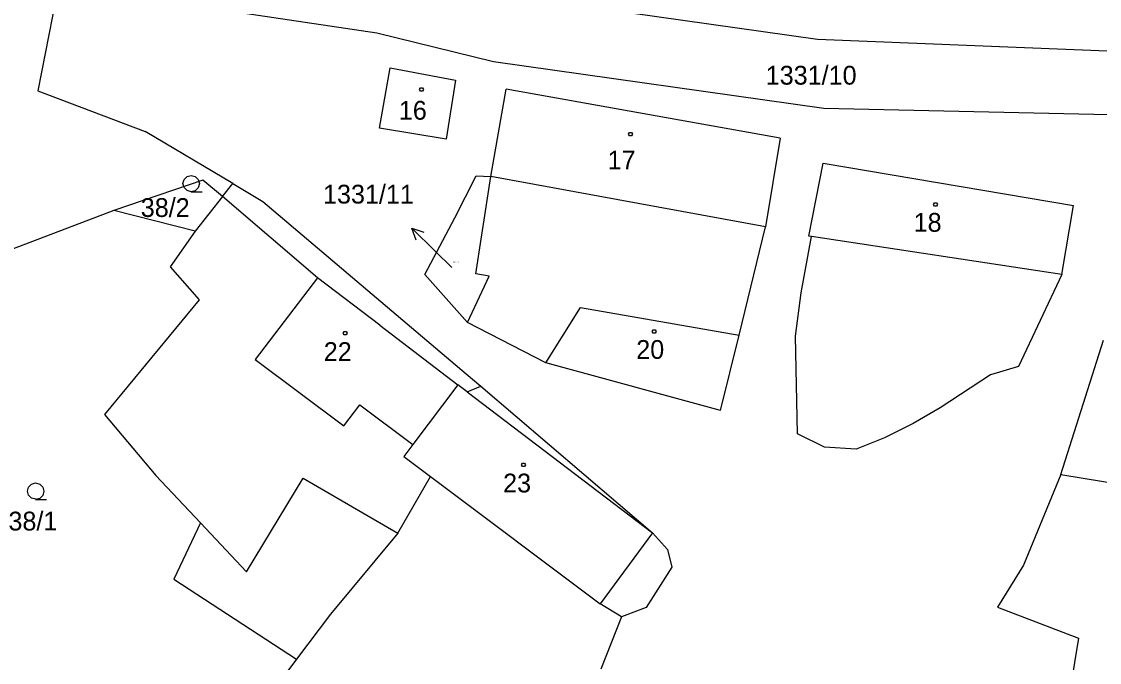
# Model space of a CAD drawing. Extents: x -852001 to -842497, y -1063614 to -1052182.
# Drawn here: x -844541.5 to -844444, y -1061526.1 to -1061468.2 of the extents above; entities that cross this region are included whole.
import ezdxf

# ---------------------------------------------------------------- set-up
doc = ezdxf.new("R2010")
doc.units = 0
for name, color, linetype in [('Default', 7, 'Continuous'), ('KN_HRANICE', 7, 'Continuous'), ('KN_KULTURY', 7, 'Continuous'), ('KN_PARCELY', 7, 'Continuous'), ('KN_SLUCKY', 7, 'Continuous')]:
    doc.layers.add(name, color=color, linetype=linetype)

# ---------------------------------------------------------------- blocks, each defined once
blk = doc.blocks.new('304')
at = {"layer": 'Default'}
blk.add_lwpolyline([(0, 0), (-0.38, 0.1), (-0.65, 0.37), (-0.75, 0.74), (-0.65, 1.11), (-0.38, 1.38), (-0.01, 1.48), (0.36, 1.38), (0.63, 1.11), (0.73, 0.73), (0.63, 0.35), (0.36, 0.08), (-0.02, -0.02), (0.98, -0.02)], dxfattribs=at)
blk = doc.blocks.new('10292')
at = {"layer": 'Default'}
blk.add_line((0, 3), (0, 0), dxfattribs=at)
blk.add_lwpolyline([(-0.5, 2), (0, 3), (0.5, 2)], dxfattribs=at)
blk = doc.blocks.new('402')
at = {"layer": 'Default'}
blk.add_lwpolyline([(0.09, 0.15), (0.18, 0), (0.09, -0.15), (-0.09, -0.15), (-0.18, 0), (-0.09, 0.15), (0.09, 0.15)], dxfattribs=at)

msp = doc.modelspace()

# ---------------------------------------------------------------- linework, layer by layer
at = {"layer": 'KN_HRANICE'}
for p, q in [((-844538.17, -1061464.9), (-844540.06, -1061474.46)), ((-844538.17, -1061464.9), (-844540.06, -1061474.46)), ((-844509.17, -1061477.83), (-844508.18, -1061472.36)), ((-844509.17, -1061477.83), (-844508.18, -1061472.36)), ((-844508.18, -1061472.36), (-844502.29, -1061473.49)), ((-844508.18, -1061472.36), (-844502.29, -1061473.49)), ((-844502.29, -1061473.49), (-844503.13, -1061478.82)), ((-844502.29, -1061473.49), (-844503.13, -1061478.82)), ((-844540.06, -1061474.46), (-844530.36, -1061478.14)), ((-844540.06, -1061474.46), (-844530.36, -1061478.14)), ((-844499.1, -1061482.2), (-844497.69, -1061474.31)), ((-844499.1, -1061482.2), (-844497.69, -1061474.31)), ((-844472.91, -1061478.73), (-844497.69, -1061474.31)), ((-844472.91, -1061478.73), (-844497.69, -1061474.31)), ((-844522.43, -1061482.82), (-844530.36, -1061478.14)), ((-844522.43, -1061482.82), (-844530.36, -1061478.14)), ((-844503.13, -1061478.82), (-844509.17, -1061477.83)), ((-844503.13, -1061478.82), (-844509.17, -1061477.83)), ((-844472.91, -1061478.73), (-844474.24, -1061486.74)), ((-844472.91, -1061478.73), (-844474.24, -1061486.74)), ((-844470.33, -1061487.58), (-844469.04, -1061480.99)), ((-844470.33, -1061487.58), (-844469.04, -1061480.99)), ((-844469.04, -1061480.99), (-844446.4, -1061484.8)), ((-844469.04, -1061480.99), (-844446.4, -1061484.8)), ((-844525.13, -1061482.52), (-844533.17, -1061485.27)), ((-844525.13, -1061482.52), (-844533.17, -1061485.27)), ((-844523.35, -1061484.01), (-844525.13, -1061482.52)), ((-844523.35, -1061484.01), (-844525.13, -1061482.52)), ((-844500.45, -1061491), (-844499.1, -1061482.2)), ((-844500.45, -1061491), (-844499.1, -1061482.2)), ((-844523.35, -1061484.01), (-844522.43, -1061482.82)), ((-844523.35, -1061484.01), (-844522.43, -1061482.82)), ((-844522.43, -1061482.82), (-844519.71, -1061484.45)), ((-844522.43, -1061482.82), (-844519.71, -1061484.45)), ((-844523.35, -1061484.01), (-844525.84, -1061487.14)), ((-844523.35, -1061484.01), (-844525.84, -1061487.14)), ((-844519.71, -1061484.45), (-844501.32, -1061500.02)), ((-844519.71, -1061484.45), (-844501.32, -1061500.02)), ((-844533.17, -1061485.27), (-844552.79, -1061492.69)), ((-844533.17, -1061485.27), (-844552.79, -1061492.69)), ((-844525.84, -1061487.14), (-844533.17, -1061485.27)), ((-844525.84, -1061487.14), (-844533.17, -1061485.27)), ((-844447.44, -1061491.04), (-844446.4, -1061484.8)), ((-844447.44, -1061491.04), (-844446.4, -1061484.8)), ((-844525.84, -1061487.14), (-844528.09, -1061490.36)), ((-844525.84, -1061487.14), (-844528.09, -1061490.36)), ((-844476.64, -1061496.54), (-844474.24, -1061486.74)), ((-844476.64, -1061496.54), (-844474.24, -1061486.74)), ((-844471.01, -1061492.7), (-844470.08, -1061487.62)), ((-844471.01, -1061492.7), (-844470.08, -1061487.62)), ((-844470.08, -1061487.62), (-844470.33, -1061487.58)), ((-844470.08, -1061487.62), (-844470.33, -1061487.58)), ((-844528.09, -1061490.36), (-844525.48, -1061493.33)), ((-844528.09, -1061490.36), (-844525.48, -1061493.33)), ((-844501.2, -1061495.38), (-844499.23, -1061491.2)), ((-844501.2, -1061495.38), (-844499.23, -1061491.2)), ((-844499.23, -1061491.2), (-844500.45, -1061491)), ((-844499.23, -1061491.2), (-844500.45, -1061491)), ((-844447.44, -1061491.04), (-844451.38, -1061499.36)), ((-844447.44, -1061491.04), (-844451.38, -1061499.36)), ((-844471.54, -1061496.63), (-844471.01, -1061492.7)), ((-844471.54, -1061496.63), (-844471.01, -1061492.7)), ((-844525.48, -1061493.33), (-844534.02, -1061503.71)), ((-844525.48, -1061493.33), (-844534.02, -1061503.71)), ((-844494.12, -1061499.03), (-844490.99, -1061494.04)), ((-844494.12, -1061499.03), (-844490.99, -1061494.04)), ((-844490.99, -1061494.04), (-844476.64, -1061496.54)), ((-844490.99, -1061494.04), (-844476.64, -1061496.54)), ((-844494.12, -1061499.03), (-844501.2, -1061495.38)), ((-844494.12, -1061499.03), (-844501.2, -1061495.38)), ((-844478.31, -1061503.35), (-844476.64, -1061496.54)), ((-844478.31, -1061503.35), (-844476.64, -1061496.54)), ((-844471.35, -1061505.46), (-844471.54, -1061496.63)), ((-844471.35, -1061505.46), (-844471.54, -1061496.63)), ((-844447.53, -1061509.13), (-844443.69, -1061496.99)), ((-844447.53, -1061509.13), (-844443.69, -1061496.99)), ((-844478.31, -1061503.35), (-844494.12, -1061499.03)), ((-844478.31, -1061503.35), (-844494.12, -1061499.03)), ((-844501.32, -1061500.02), (-844499.99, -1061501.15)), ((-844501.32, -1061500.02), (-844499.99, -1061501.15)), ((-844451.38, -1061499.36), (-844453.89, -1061500.11)), ((-844451.38, -1061499.36), (-844453.89, -1061500.11)), ((-844502.06, -1061501.02), (-844506.15, -1061506.42)), ((-844502.06, -1061501.02), (-844506.15, -1061506.42)), ((-844501.23, -1061501.65), (-844502.06, -1061501.02)), ((-844501.23, -1061501.65), (-844502.06, -1061501.02)), ((-844453.89, -1061500.11), (-844458.45, -1061503.11)), ((-844453.89, -1061500.11), (-844458.45, -1061503.11)), ((-844501.23, -1061501.65), (-844499.99, -1061501.15)), ((-844501.23, -1061501.65), (-844499.99, -1061501.15)), ((-844499.99, -1061501.15), (-844484.46, -1061514.39)), ((-844499.99, -1061501.15), (-844484.46, -1061514.39)), ((-844534.02, -1061503.71), (-844529.4, -1061509.21)), ((-844534.02, -1061503.71), (-844529.4, -1061509.21)), ((-844458.45, -1061503.11), (-844460.89, -1061504.52)), ((-844458.45, -1061503.11), (-844460.89, -1061504.52)), ((-844460.89, -1061504.52), (-844463.48, -1061505.8)), ((-844460.89, -1061504.52), (-844463.48, -1061505.8)), ((-844468.92, -1061506.65), (-844471.35, -1061505.46)), ((-844468.92, -1061506.65), (-844471.35, -1061505.46)), ((-844463.48, -1061505.8), (-844466.04, -1061506.84)), ((-844463.48, -1061505.8), (-844466.04, -1061506.84)), ((-844506.15, -1061506.42), (-844506.96, -1061507.5)), ((-844506.15, -1061506.42), (-844506.96, -1061507.5)), ((-844466.04, -1061506.84), (-844468.92, -1061506.65)), ((-844466.04, -1061506.84), (-844468.92, -1061506.65)), ((-844506.96, -1061507.5), (-844504.54, -1061509.31)), ((-844506.96, -1061507.5), (-844504.54, -1061509.31)), ((-844529.4, -1061509.21), (-844525.36, -1061513.51)), ((-844529.4, -1061509.21), (-844525.36, -1061513.51)), ((-844507.51, -1061514.42), (-844504.54, -1061509.31)), ((-844507.51, -1061514.42), (-844504.54, -1061509.31)), ((-844447.53, -1061509.13), (-844450.91, -1061517.31)), ((-844447.53, -1061509.13), (-844450.91, -1061517.31)), ((-844447.53, -1061509.13), (-844425.81, -1061512.7)), ((-844447.53, -1061509.13), (-844425.81, -1061512.7)), ((-844525.36, -1061513.51), (-844527.77, -1061518.6)), ((-844525.36, -1061513.51), (-844527.77, -1061518.6)), ((-844507.51, -1061514.42), (-844513.59, -1061521.76)), ((-844507.51, -1061514.42), (-844513.59, -1061521.76)), ((-844484.46, -1061514.39), (-844483.12, -1061515.92)), ((-844484.46, -1061514.39), (-844483.12, -1061515.92)), ((-844483.12, -1061515.92), (-844482.71, -1061517.5)), ((-844483.12, -1061515.92), (-844482.71, -1061517.5)), ((-844482.71, -1061517.5), (-844485.03, -1061521.15)), ((-844482.71, -1061517.5), (-844485.03, -1061521.15)), ((-844450.91, -1061517.31), (-844453.26, -1061521.11)), ((-844450.91, -1061517.31), (-844453.26, -1061521.11)), ((-844527.77, -1061518.6), (-844516.66, -1061525.83)), ((-844527.77, -1061518.6), (-844516.66, -1061525.83)), ((-844485.03, -1061521.15), (-844487.27, -1061521.98)), ((-844485.03, -1061521.15), (-844487.27, -1061521.98)), ((-844453.26, -1061521.11), (-844445.93, -1061523.92)), ((-844453.26, -1061521.11), (-844445.93, -1061523.92)), ((-844513.59, -1061521.76), (-844516.66, -1061525.83)), ((-844513.59, -1061521.76), (-844516.66, -1061525.83)), ((-844487.27, -1061521.98), (-844489.14, -1061526.71)), ((-844487.27, -1061521.98), (-844489.14, -1061526.71)), ((-844445.93, -1061523.92), (-844447.49, -1061533.39)), ((-844445.93, -1061523.92), (-844447.49, -1061533.39)), ((-844516.66, -1061525.83), (-844519.11, -1061529.08)), ((-844516.66, -1061525.83), (-844519.11, -1061529.08))]:
    msp.add_line(p, q, dxfattribs=at)
msp.add_lwpolyline([(-844501.2, -1061495.38), (-844505.07, -1061491.05), (-844502.36, -1061485.93), (-844500.43, -1061482.14), (-844499.1, -1061482.2)], dxfattribs=at)
msp.add_lwpolyline([(-844501.2, -1061495.38), (-844505.07, -1061491.05), (-844502.36, -1061485.93), (-844500.43, -1061482.14), (-844499.1, -1061482.2)], dxfattribs=at)
at = {"layer": 'KN_PARCELY'}
msp.add_line((-844502.62, -1061490.42), (-844504.08, -1061488.98), dxfattribs=at)
msp.add_line((-844502.62, -1061490.42), (-844504.08, -1061488.98), dxfattribs=at)
at = {"layer": 'KN_SLUCKY'}
for p, q in [((-844538.17, -1061464.9), (-844509.4, -1061469.22)), ((-844538.17, -1061464.9), (-844509.4, -1061469.22)), ((-844498.15, -1061465.73), (-844469.55, -1061469.78)), ((-844498.15, -1061465.73), (-844469.55, -1061469.78)), ((-844509.4, -1061469.22), (-844498.84, -1061471.8)), ((-844509.4, -1061469.22), (-844498.84, -1061471.8)), ((-844469.55, -1061469.78), (-844431.61, -1061471.3)), ((-844469.55, -1061469.78), (-844431.61, -1061471.3)), ((-844498.84, -1061471.8), (-844468.98, -1061476.02)), ((-844498.84, -1061471.8), (-844468.98, -1061476.02)), ((-844468.98, -1061476.02), (-844432.78, -1061476.81)), ((-844468.98, -1061476.02), (-844432.78, -1061476.81)), ((-844474.24, -1061486.74), (-844499.1, -1061482.2)), ((-844474.24, -1061486.74), (-844499.1, -1061482.2)), ((-844514.78, -1061491.36), (-844523.35, -1061484.01)), ((-844514.78, -1061491.36), (-844523.35, -1061484.01)), ((-844447.44, -1061491.04), (-844470.08, -1061487.62)), ((-844447.44, -1061491.04), (-844470.08, -1061487.62)), ((-844514.78, -1061491.36), (-844520.39, -1061498.74)), ((-844514.78, -1061491.36), (-844520.39, -1061498.74)), ((-844509.14, -1061495.64), (-844514.78, -1061491.36)), ((-844509.14, -1061495.64), (-844514.78, -1061491.36)), ((-844509.14, -1061495.64), (-844502.06, -1061501.02)), ((-844509.14, -1061495.64), (-844502.06, -1061501.02)), ((-844520.39, -1061498.74), (-844512.39, -1061504.74)), ((-844520.39, -1061498.74), (-844512.39, -1061504.74)), ((-844501.23, -1061501.65), (-844484.46, -1061514.39)), ((-844501.23, -1061501.65), (-844484.46, -1061514.39)), ((-844512.39, -1061504.74), (-844510.95, -1061502.82)), ((-844512.39, -1061504.74), (-844510.95, -1061502.82)), ((-844510.95, -1061502.82), (-844506.15, -1061506.42)), ((-844510.95, -1061502.82), (-844506.15, -1061506.42)), ((-844521.2, -1061517.94), (-844516.05, -1061509.47)), ((-844521.2, -1061517.94), (-844516.05, -1061509.47)), ((-844516.05, -1061509.47), (-844507.51, -1061514.42)), ((-844516.05, -1061509.47), (-844507.51, -1061514.42)), ((-844504.54, -1061509.31), (-844489.21, -1061520.82)), ((-844504.54, -1061509.31), (-844489.21, -1061520.82)), ((-844525.36, -1061513.51), (-844521.2, -1061517.94)), ((-844525.36, -1061513.51), (-844521.2, -1061517.94)), ((-844484.46, -1061514.39), (-844489.21, -1061520.82)), ((-844484.46, -1061514.39), (-844489.21, -1061520.82)), ((-844487.27, -1061521.98), (-844489.21, -1061520.82)), ((-844487.27, -1061521.98), (-844489.21, -1061520.82))]:
    msp.add_line(p, q, dxfattribs=at)

# ---------------------------------------------------------------- block references
at = {"layer": 'KN_KULTURY'}
for name, p in [('402', (-844505.35, -1061474.33)), ('402', (-844505.35, -1061474.33)), ('402', (-844486.45, -1061478.37)), ('402', (-844486.45, -1061478.37)), ('304', (-844526.18, -1061483.57)), ('304', (-844526.18, -1061483.57)), ('402', (-844458.86, -1061484.72)), ('402', (-844458.86, -1061484.72)), ('402', (-844484.32, -1061496.19)), ('402', (-844484.32, -1061496.19)), ('402', (-844512.27, -1061496.36)), ('402', (-844512.27, -1061496.36)), ('402', (-844496.13, -1061508.25)), ('402', (-844496.13, -1061508.25)), ('304', (-844540.25, -1061511.37)), ('304', (-844540.25, -1061511.37))]:
    msp.add_blockref(name, p, dxfattribs=at)
at = {"layer": 'KN_PARCELY', "rotation": 45.492849}
msp.add_blockref('10292', (-844504.08, -1061488.98), dxfattribs=at)
msp.add_blockref('10292', (-844504.08, -1061488.98), dxfattribs=at)

# ---------------------------------------------------------------- texts
at = {"layer": 'KN_PARCELY'}
for s, height, p in [('1331/10', 1.7, (-844474.229, -1061473.89)), ('1331/10', 1.7, (-844474.229, -1061473.89)), ('16', 1.7, (-844507.41, -1061477.06)), ('16', 1.7, (-844507.41, -1061477.06)), ('17', 1.7, (-844488.53, -1061481.56)), ('17', 1.7, (-844488.53, -1061481.56)), ('1331/11', 1.7, (-844514.266, -1061484.64)), ('1331/11', 1.7, (-844514.266, -1061484.64)), ('38/2', 1.7, (-844530.749, -1061485.85)), ('38/2', 1.7, (-844530.749, -1061485.85)), ('18', 1.7, (-844460.85, -1061487.19)), ('18', 1.7, (-844460.85, -1061487.19)), ('1331/11', 0.1, (-844502.511, -1061489.99)), ('1331/11', 0.1, (-844502.511, -1061489.99)), ('22', 1.7, (-844514.199, -1061498.87)), ('22', 1.7, (-844514.199, -1061498.87)), ('20', 1.7, (-844485.939, -1061498.68)), ('20', 1.7, (-844485.939, -1061498.68)), ('23', 1.7, (-844497.979, -1061510.75)), ('23', 1.7, (-844497.979, -1061510.75)), ('38/1', 1.7, (-844542.716, -1061514.19)), ('38/1', 1.7, (-844542.716, -1061514.19))]:
    msp.add_text(s, height=height, dxfattribs=at).set_placement(p)

doc.saveas('drawing.dxf')
